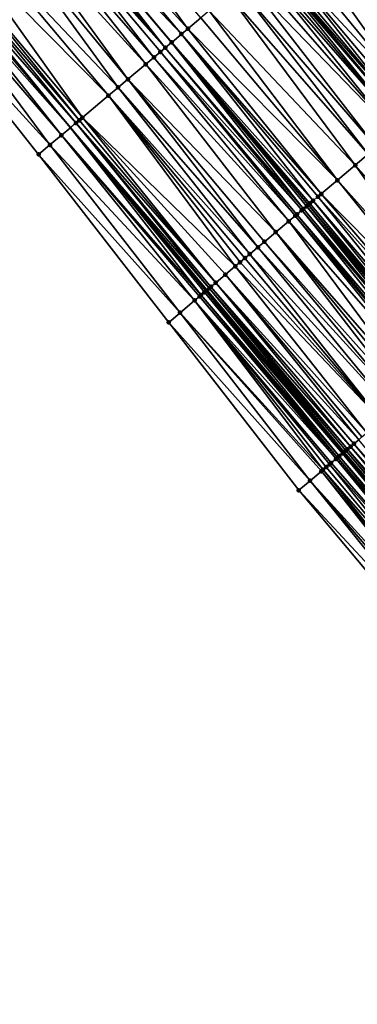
# Model space of a CAD drawing. Header units: feet. Extents: x 2004186 to 2014793, y 836912 to 864902.
# Tile 392 of 656: x 2009283 to 2009314, y 849630 to 849723. Entities that reach past the tile are written whole.
import ezdxf

# ---------------------------------------------------------------- set-up
doc = ezdxf.new("R2010")
doc.units = ezdxf.units.FT
doc.header["$LTSCALE"] = 100
doc.header["$MEASUREMENT"] = 0
for name, color, linetype, lineweight in [('EP_Travel Lane', 5, 'Continuous', 40), ('GPL_Skip Line', 2, 'Continuous', 40), ('Road Shots', 4, 'Continuous', 200), ('Road X-Section', 30, 'Continuous', 13)]:
    doc.layers.add(name, color=color, linetype=linetype, lineweight=lineweight)
doc.layers.add('I-77 SB_MM21-27-Surface-Border', color=7, linetype='Continuous')
doc.layers.add('I-77 SB_MM21-27-Surface-TIN', color=7, linetype='Continuous')

msp = doc.modelspace()

# ---------------------------------------------------------------- linework, layer by layer
at = {"layer": 'EP_Travel Lane'}
msp.add_polyline3d([(2009428.160131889, 849544.0673714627, 425.7674665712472), (2009415.44010476, 849559.5011520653, 425.9143841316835), (2009402.720016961, 849574.9350062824, 425.9726333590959), (2009389.999927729, 849590.3688622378, 426.0287515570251), (2009377.341588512, 849605.6727153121, 426.0859167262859), (2009364.506349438, 849621.0108367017, 426.1233667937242), (2009351.671102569, 849636.3489674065, 426.1350005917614), (2009338.835844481, 849651.6871115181, 426.1085607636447), (2009325.994235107, 849667.0059001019, 426.0937244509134), (2009313.11379707, 849682.3060245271, 426.0657160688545), (2009300.233359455, 849697.6061484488, 426.0368966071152), (2009287.352917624, 849712.9062773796, 426.0179755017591), (2009274.472469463, 849728.2064138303, 426.0147429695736), (2009261.59202784, 849743.5065425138, 425.9953748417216), (2009248.711582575, 849758.8066755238, 425.9851145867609), (2009235.831130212, 849774.1068169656, 425.9918020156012)], dxfattribs=at)
at = {"layer": 'GPL_Skip Line'}
for points in [[(2009438.129472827, 849552.3511062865, 426.1477713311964), (2009425.334444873, 849567.722633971, 426.2439972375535), (2009412.539379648, 849583.0942064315, 426.2860564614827), (2009399.744316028, 849598.4657769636, 426.3304347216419), (2009386.976921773, 849613.7717404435, 426.3519453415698), (2009374.115921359, 849629.0882366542, 426.3416086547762), (2009361.254929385, 849644.4047228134, 426.3595883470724), (2009348.393928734, 849659.7212193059, 426.3483312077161), (2009335.530203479, 849675.0286495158, 426.3273471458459), (2009322.648573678, 849690.327785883, 426.3167931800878), (2009309.766964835, 849705.6268973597, 426.2555082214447), (2009296.885324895, 849720.9260457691, 426.2694924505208), (2009284.003696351, 849736.2251806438, 426.2559963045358), (2009271.12207426, 849751.5243078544, 426.226711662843), (2009258.240436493, 849766.8234536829, 426.2355876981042), (2009245.35881301, 849782.1225825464, 426.2096794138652)], [(2009459.985824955, 849544.5104903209, 426.249524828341), (2009447.348453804, 849560.0116358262, 426.2957450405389), (2009434.566216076, 849575.3938657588, 426.3390876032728), (2009421.78395499, 849590.7761238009, 426.3484137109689), (2009409.00170277, 849606.1583711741, 426.370651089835), (2009396.197962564, 849621.5226607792, 426.3916740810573), (2009383.32899335, 849636.8324452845, 426.4032966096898), (2009370.460031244, 849652.1422213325, 426.4386457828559), (2009357.591051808, 849667.452017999, 426.4161522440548), (2009344.720171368, 849682.7602036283, 426.4328873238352), (2009331.844726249, 849698.064536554, 426.4145080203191), (2009318.969288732, 849713.3688604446, 426.3776807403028), (2009306.093820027, 849728.6732214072, 426.4165438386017), (2009293.218369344, 849743.9775609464, 426.4116676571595), (2009280.342932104, 849759.2818845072, 426.3741667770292), (2009267.467481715, 849774.5862236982, 426.3685787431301)]]:
    msp.add_polyline3d(points, dxfattribs=at)
at = {"layer": 'I-77 SB_MM21-27-Surface-Border', "color": 3, "linetype": 'ByBlock', "lineweight": -2}
msp.add_polyline3d([(2009426.428132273, 849542.6283062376, 425.6372254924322), (2009412.569145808, 849557.1157668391, 425.6939892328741), (2009399.171618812, 849571.9867051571, 425.738893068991), (2009386.081755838, 849587.1132659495, 425.8112627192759), (2009373.080010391, 849602.0907209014, 425.8115667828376), (2009360.057943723, 849617.2718151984, 425.8245793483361), (2009347.188974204, 849632.5816000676, 425.8355123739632), (2009334.319996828, 849647.891394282, 425.819567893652), (2009321.763913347, 849663.4467311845, 425.8257472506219), (2009308.888462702, 849678.7510706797, 425.8206833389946), (2009296.62518758, 849694.5704258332, 425.8110965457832), (2009284.361903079, 849710.3897921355, 425.8238810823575), (2009271.945572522, 849726.0804071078, 425.8435229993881), (2009260.600517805, 849742.6723367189, 425.9305159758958), (2009247.26595695, 849757.5903889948, 425.8772676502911), (2009234.390502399, 849772.8947331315, 425.88163072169)], dxfattribs=at)
at = {"layer": 'I-77 SB_MM21-27-Surface-TIN', "color": 128, "linetype": 'ByBlock', "lineweight": -2}
for points in [[(2009286.637550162, 849738.4410621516, 426.2988156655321), (2009284.954081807, 849737.0247520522, 426.2771861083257), (2009298.441701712, 849722.2354356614, 426.2925145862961)], [(2009286.637550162, 849738.4410621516, 426.2988156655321), (2009298.441701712, 849722.2354356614, 426.2925145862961), (2009299.666040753, 849723.2654812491, 426.3120906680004)], [(2009283.423658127, 849735.7371949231, 426.2524321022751), (2009296.299105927, 849720.4328588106, 426.2642342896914), (2009284.003696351, 849736.2251806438, 426.2559963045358)], [(2009284.035830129, 849736.2522147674, 426.2561937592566), (2009284.003696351, 849736.2251806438, 426.2559963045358), (2009296.885324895, 849720.9260457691, 426.2694924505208)], [(2009296.299105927, 849720.4328588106, 426.2642342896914), (2009296.885324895, 849720.9260457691, 426.2694924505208), (2009284.003696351, 849736.2251806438, 426.2559963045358)], [(2009284.954081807, 849737.0247520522, 426.2771861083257), (2009284.035830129, 849736.2522147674, 426.2561937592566), (2009297.829530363, 849721.7204150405, 426.2871633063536)], [(2009284.035830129, 849736.2522147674, 426.2561937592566), (2009296.885324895, 849720.9260457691, 426.2694924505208), (2009296.911277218, 849720.9478795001, 426.2697252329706)], [(2009284.035830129, 849736.2522147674, 426.2561937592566), (2009296.911277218, 849720.9478795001, 426.2697252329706), (2009297.829530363, 849721.7204150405, 426.2871633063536)], [(2009284.954081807, 849737.0247520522, 426.2771861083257), (2009297.829530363, 849721.7204150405, 426.2871633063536), (2009298.441701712, 849722.2354356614, 426.2925145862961)], [(2009282.964529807, 849735.3509292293, 426.2479564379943), (2009282.046278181, 849734.5783918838, 426.2268395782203), (2009295.227813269, 849719.5315641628, 426.2373897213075)], [(2009283.423658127, 849735.7371949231, 426.2524321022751), (2009282.964529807, 849735.3509292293, 426.2479564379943), (2009296.299105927, 849720.4328588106, 426.2642342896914)], [(2009282.964529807, 849735.3509292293, 426.2479564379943), (2009295.839979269, 849720.0465911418, 426.2557226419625), (2009296.299105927, 849720.4328588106, 426.2642342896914)], [(2009282.964529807, 849735.3509292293, 426.2479564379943), (2009295.227813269, 849719.5315641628, 426.2373897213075), (2009295.839979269, 849720.0465911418, 426.2557226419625)], [(2009314.052117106, 849735.3684068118, 426.3173310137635), (2009312.521674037, 849734.0808727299, 426.3396215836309), (2009326.315389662, 849719.5490547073, 426.3332273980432)], [(2009314.511252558, 849735.7546640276, 426.3045001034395), (2009314.052117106, 849735.3684068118, 426.3173310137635), (2009327.386698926, 849720.450329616, 426.3197593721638)], [(2009314.052117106, 849735.3684068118, 426.3173310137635), (2009326.315389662, 849719.5490547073, 426.3332273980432), (2009327.386698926, 849720.450329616, 426.3197593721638)], [(2009282.046278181, 849734.5783918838, 426.2268395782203), (2009280.974986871, 849733.6770956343, 426.1967329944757), (2009294.462604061, 849718.88778247, 426.2186200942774)], [(2009282.046278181, 849734.5783918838, 426.2268395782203), (2009294.462604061, 849718.88778247, 426.2186200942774), (2009295.227813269, 849719.5315641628, 426.2373897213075)], [(2009280.974986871, 849733.6770956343, 426.1967329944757), (2009280.056738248, 849732.9045547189, 426.1683274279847), (2009292.779146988, 849717.4714589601, 426.1695979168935)], [(2009280.974986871, 849733.6770956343, 426.1967329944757), (2009292.779146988, 849717.4714589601, 426.1695979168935), (2009294.462604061, 849718.88778247, 426.2186200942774)], [(2009312.062542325, 849733.6946110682, 426.3433747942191), (2009311.450366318, 849733.1795959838, 426.3493272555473), (2009324.93799727, 849718.3902664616, 426.3378434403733)], [(2009312.521674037, 849734.0808727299, 426.3396215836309), (2009312.062542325, 849733.6946110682, 426.3433747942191), (2009324.93799727, 849718.3902664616, 426.3378434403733)], [(2009312.521674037, 849734.0808727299, 426.3396215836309), (2009324.93799727, 849718.3902664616, 426.3378434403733), (2009326.315389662, 849719.5490547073, 426.3332273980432)], [(2009280.056738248, 849732.9045547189, 426.1683274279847), (2009278.067192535, 849731.2307244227, 426.1238397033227), (2009291.860894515, 849716.6989226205, 426.150528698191)], [(2009280.056738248, 849732.9045547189, 426.1683274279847), (2009291.860894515, 849716.6989226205, 426.150528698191), (2009292.779146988, 849717.4714589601, 426.1695979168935)], [(2009310.685146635, 849732.5358267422, 426.3559795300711), (2009309.460793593, 849731.505797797, 426.370382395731), (2009322.489296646, 849716.3302020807, 426.3534234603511)], [(2009311.450366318, 849733.1795959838, 426.3493272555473), (2009310.685146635, 849732.5358267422, 426.3559795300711), (2009324.93799727, 849718.3902664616, 426.3378434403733)], [(2009310.685146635, 849732.5358267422, 426.3559795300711), (2009322.489296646, 849716.3302020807, 426.3534234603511), (2009324.93799727, 849718.3902664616, 426.3378434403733)], [(2009278.067192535, 849731.2307244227, 426.1238397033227), (2009276.842859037, 849730.2006722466, 426.0908209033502), (2009290.942642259, 849715.9263860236, 426.1309341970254)], [(2009278.067192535, 849731.2307244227, 426.1238397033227), (2009290.942642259, 849715.9263860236, 426.1309341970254), (2009291.860894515, 849716.6989226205, 426.150528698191)], [(2009308.848617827, 849730.9907824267, 426.3757513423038), (2009307.77730736, 849730.0895089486, 426.3921290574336), (2009320.499726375, 849714.6564009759, 426.3685416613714)], [(2009309.460793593, 849731.505797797, 426.370382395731), (2009308.848617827, 849730.9907824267, 426.3757513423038), (2009322.489296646, 849716.3302020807, 426.3534234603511)], [(2009308.848617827, 849730.9907824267, 426.3757513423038), (2009320.499726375, 849714.6564009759, 426.3685416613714), (2009322.489296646, 849716.3302020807, 426.3534234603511)], [(2009276.842859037, 849730.2006722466, 426.0908209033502), (2009275.61852328, 849729.1706227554, 426.0632839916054), (2009288.493971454, 849713.8662861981, 426.0741212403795)], [(2009276.842859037, 849730.2006722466, 426.0908209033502), (2009288.493971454, 849713.8662861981, 426.0741212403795), (2009290.942642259, 849715.9263860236, 426.1309341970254)], [(2009307.77730736, 849730.0895089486, 426.3921290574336), (2009306.85903885, 849729.31699167, 426.4119773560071), (2009320.499726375, 849714.6564009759, 426.3685416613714)], [(2009275.159399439, 849728.7843517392, 426.0479408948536), (2009274.700277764, 849728.3980781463, 426.027337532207), (2009287.881808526, 849713.3512555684, 426.0483344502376)], [(2009275.61852328, 849729.1706227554, 426.0632839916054), (2009275.159399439, 849728.7843517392, 426.0479408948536), (2009288.187889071, 849713.6087719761, 426.0634588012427)], [(2009275.159399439, 849728.7843517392, 426.0479408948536), (2009287.881808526, 849713.3512555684, 426.0483344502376), (2009288.187889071, 849713.6087719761, 426.0634588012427)], [(2009275.61852328, 849729.1706227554, 426.0632839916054), (2009288.187889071, 849713.6087719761, 426.0634588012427), (2009288.493971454, 849713.8662861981, 426.0741212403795)], [(2009306.399905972, 849728.9307313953, 426.4185620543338), (2009306.093820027, 849728.6732214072, 426.4165438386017), (2009319.275374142, 849713.6263710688, 426.380993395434)], [(2009306.85903885, 849729.31699167, 426.4119773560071), (2009306.399905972, 849728.9307313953, 426.4185620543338), (2009319.275374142, 849713.6263710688, 426.380993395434)], [(2009306.85903885, 849729.31699167, 426.4119773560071), (2009319.734505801, 849714.0126327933, 426.3773643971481), (2009320.499726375, 849714.6564009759, 426.3685416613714)], [(2009306.85903885, 849729.31699167, 426.4119773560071), (2009319.275374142, 849713.6263710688, 426.380993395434), (2009319.734505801, 849714.0126327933, 426.3773643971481)], [(2009274.088118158, 849727.8830435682, 425.9934938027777), (2009273.475960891, 849727.3680062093, 425.9539724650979), (2009286.504450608, 849712.1924263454, 425.9692725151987)], [(2009274.088118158, 849727.8830435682, 425.9934938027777), (2009287.352917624, 849712.9062773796, 426.0179755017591), (2009274.472469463, 849728.2064138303, 426.0147429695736)], [(2009274.088118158, 849727.8830435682, 425.9934938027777), (2009286.504450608, 849712.1924263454, 425.9692725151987), (2009287.352917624, 849712.9062773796, 426.0179755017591)], [(2009274.700277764, 849728.3980781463, 426.027337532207), (2009274.472469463, 849728.2064138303, 426.0147429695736), (2009287.352917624, 849712.9062773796, 426.0179755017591)], [(2009274.700277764, 849728.3980781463, 426.027337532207), (2009287.352917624, 849712.9062773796, 426.0179755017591), (2009287.881808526, 849713.3512555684, 426.0483344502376)], [(2009305.328601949, 849728.0294502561, 426.4192979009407), (2009304.716431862, 849727.5144281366, 426.4108869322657), (2009317.897988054, 849712.46757533, 426.3703115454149)], [(2009305.634688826, 849728.286959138, 426.4190569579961), (2009305.328601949, 849728.0294502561, 426.4192979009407), (2009318.510158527, 849712.9825969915, 426.3777810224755)], [(2009305.328601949, 849728.0294502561, 426.4192979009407), (2009317.897988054, 849712.46757533, 426.3703115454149), (2009318.510158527, 849712.9825969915, 426.3777810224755)], [(2009305.940777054, 849728.5444664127, 426.4155347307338), (2009305.634688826, 849728.286959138, 426.4190569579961), (2009318.510158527, 849712.9825969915, 426.3777810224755)], [(2009305.940777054, 849728.5444664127, 426.4155347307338), (2009318.969288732, 849713.3688604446, 426.3776807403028), (2009306.093820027, 849728.6732214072, 426.4165438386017)], [(2009305.940777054, 849728.5444664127, 426.4155347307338), (2009318.510158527, 849712.9825969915, 426.3777810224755), (2009318.969288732, 849713.3688604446, 426.3776807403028)], [(2009319.275374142, 849713.6263710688, 426.380993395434), (2009306.093820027, 849728.6732214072, 426.4165438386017), (2009318.969288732, 849713.3688604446, 426.3776807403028)], [(2009273.475960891, 849727.3680062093, 425.9539724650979), (2009271.945572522, 849726.0804071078, 425.8435229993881), (2009285.433178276, 849711.2911075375, 425.8930994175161)], [(2009273.475960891, 849727.3680062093, 425.9539724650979), (2009285.433178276, 849711.2911075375, 425.8930994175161), (2009286.504450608, 849712.1924263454, 425.9692725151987)], [(2009304.716431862, 849727.5144281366, 426.4108869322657), (2009303.951222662, 849726.8706464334, 426.3920963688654), (2009317.897988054, 849712.46757533, 426.3703115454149)], [(2009271.945572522, 849726.0804071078, 425.8435229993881), (2009284.361903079, 849710.3897921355, 425.8238810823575), (2009285.433178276, 849711.2911075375, 425.8930994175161)], [(2009303.186011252, 849726.2268673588, 426.3786721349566), (2009302.267758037, 849725.4543319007, 426.3614027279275), (2009315.449309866, 849710.4074842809, 426.3314424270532)], [(2009303.951222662, 849726.8706464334, 426.3920963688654), (2009303.186011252, 849726.2268673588, 426.3786721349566), (2009316.214523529, 849711.0512606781, 426.3393920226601)], [(2009303.186011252, 849726.2268673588, 426.3786721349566), (2009315.449309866, 849710.4074842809, 426.3314424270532), (2009316.214523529, 849711.0512606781, 426.3393920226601)], [(2009303.951222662, 849726.8706464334, 426.3920963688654), (2009316.214523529, 849711.0512606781, 426.3393920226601), (2009317.897988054, 849712.46757533, 426.3703115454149)], [(2009302.267758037, 849725.4543319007, 426.3614027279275), (2009300.431251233, 849723.9092614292, 426.3277717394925), (2009314.224967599, 849709.3774425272, 426.319707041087)], [(2009302.267758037, 849725.4543319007, 426.3614027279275), (2009314.224967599, 849709.3774425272, 426.319707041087), (2009315.449309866, 849710.4074842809, 426.3314424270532)], [(2009299.666040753, 849723.2654812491, 426.3120906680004), (2009298.441701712, 849722.2354356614, 426.2925145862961), (2009312.541499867, 849707.9611316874, 426.2965709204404)], [(2009300.431251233, 849723.9092614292, 426.3277717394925), (2009299.666040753, 849723.2654812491, 426.3120906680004), (2009312.541499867, 849707.9611316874, 426.2965709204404)], [(2009300.431251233, 849723.9092614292, 426.3277717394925), (2009312.541499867, 849707.9611316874, 426.2965709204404), (2009314.224967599, 849709.3774425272, 426.319707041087)], [(2009297.829530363, 849721.7204150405, 426.2871633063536), (2009296.911277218, 849720.9478795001, 426.2697252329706), (2009310.24586022, 849706.0298008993, 426.2694629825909)], [(2009298.441701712, 849722.2354356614, 426.2925145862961), (2009297.829530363, 849721.7204150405, 426.2871633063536), (2009311.011074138, 849706.6735769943, 426.2767956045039)], [(2009297.829530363, 849721.7204150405, 426.2871633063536), (2009310.704987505, 849706.4160678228, 426.2764480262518), (2009311.011074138, 849706.6735769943, 426.2767956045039)], [(2009297.829530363, 849721.7204150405, 426.2871633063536), (2009310.24586022, 849706.0298008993, 426.2694629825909), (2009310.704987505, 849706.4160678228, 426.2764480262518)], [(2009298.441701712, 849722.2354356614, 426.2925145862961), (2009311.011074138, 849706.6735769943, 426.2767956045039), (2009312.541499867, 849707.9611316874, 426.2965709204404)], [(2009296.299105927, 849720.4328588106, 426.2642342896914), (2009295.839979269, 849720.0465911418, 426.2557226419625), (2009309.174561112, 849705.1285139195, 426.2582848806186)], [(2009296.299105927, 849720.4328588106, 426.2642342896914), (2009309.327604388, 849705.257268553, 426.2585565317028), (2009296.885324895, 849720.9260457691, 426.2694924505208)], [(2009296.299105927, 849720.4328588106, 426.2642342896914), (2009309.174561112, 849705.1285139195, 426.2582848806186), (2009309.327604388, 849705.257268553, 426.2585565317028)], [(2009296.911277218, 849720.9478795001, 426.2697252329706), (2009296.885324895, 849720.9260457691, 426.2694924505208), (2009309.766964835, 849705.6268973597, 426.2555082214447)], [(2009309.633692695, 849705.5147757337, 426.2548389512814), (2009309.766964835, 849705.6268973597, 426.2555082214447), (2009296.885324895, 849720.9260457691, 426.2694924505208)], [(2009309.633692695, 849705.5147757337, 426.2548389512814), (2009296.885324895, 849720.9260457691, 426.2694924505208), (2009309.327604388, 849705.257268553, 426.2585565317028)], [(2009296.911277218, 849720.9478795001, 426.2697252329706), (2009309.766964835, 849705.6268973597, 426.2555082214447), (2009309.786735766, 849705.6435306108, 426.2556075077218)], [(2009296.911277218, 849720.9478795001, 426.2697252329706), (2009309.939777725, 849705.7722868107, 426.2590759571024), (2009310.24586022, 849706.0298008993, 426.2694629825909)], [(2009296.911277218, 849720.9478795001, 426.2697252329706), (2009309.786735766, 849705.6435306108, 426.2556075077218), (2009309.939777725, 849705.7722868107, 426.2590759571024)], [(2009295.227813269, 849719.5315641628, 426.2373897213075), (2009294.462604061, 849718.88778247, 426.2186200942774), (2009307.950226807, 849704.0984627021, 426.2272278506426)], [(2009295.839979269, 849720.0465911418, 426.2557226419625), (2009295.227813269, 849719.5315641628, 426.2373897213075), (2009308.562391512, 849704.6134912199, 426.2486960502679)], [(2009295.227813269, 849719.5315641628, 426.2373897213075), (2009307.950226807, 849704.0984627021, 426.2272278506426), (2009308.562391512, 849704.6134912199, 426.2486960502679)], [(2009295.839979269, 849720.0465911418, 426.2557226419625), (2009308.715433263, 849704.7422476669, 426.252669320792), (2009309.174561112, 849705.1285139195, 426.2582848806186)], [(2009295.839979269, 849720.0465911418, 426.2557226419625), (2009308.562391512, 849704.6134912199, 426.2486960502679), (2009308.715433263, 849704.7422476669, 426.252669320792)], [(2009294.462604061, 849718.88778247, 426.2186200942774), (2009292.779146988, 849717.4714589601, 426.1695979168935), (2009306.725891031, 849703.0684132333, 426.1997401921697)], [(2009294.462604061, 849718.88778247, 426.2186200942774), (2009306.725891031, 849703.0684132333, 426.1997401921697), (2009307.950226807, 849704.0984627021, 426.2272278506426)], [(2009291.860894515, 849716.6989226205, 426.150528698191), (2009290.942642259, 849715.9263860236, 426.1309341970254), (2009304.277218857, 849701.0083150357, 426.1462760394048)], [(2009292.779146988, 849717.4714589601, 426.1695979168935), (2009291.860894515, 849716.6989226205, 426.150528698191), (2009305.04243082, 849701.6520934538, 426.1583518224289)], [(2009291.860894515, 849716.6989226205, 426.150528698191), (2009304.277218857, 849701.0083150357, 426.1462760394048), (2009305.04243082, 849701.6520934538, 426.1583518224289)], [(2009292.779146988, 849717.4714589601, 426.1695979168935), (2009305.654599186, 849702.1671176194, 426.1709337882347), (2009306.725891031, 849703.0684132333, 426.1997401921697)], [(2009292.779146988, 849717.4714589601, 426.1695979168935), (2009305.04243082, 849701.6520934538, 426.1583518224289), (2009305.654599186, 849702.1671176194, 426.1709337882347)], [(2009290.942642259, 849715.9263860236, 426.1309341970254), (2009288.493971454, 849713.8662861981, 426.0741212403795), (2009302.899842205, 849699.8495080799, 426.1126918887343)], [(2009290.942642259, 849715.9263860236, 426.1309341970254), (2009303.818092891, 849700.6220465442, 426.1360896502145), (2009304.277218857, 849701.0083150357, 426.1462760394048)], [(2009290.942642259, 849715.9263860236, 426.1309341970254), (2009303.358968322, 849700.2357763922, 426.1225123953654), (2009303.818092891, 849700.6220465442, 426.1360896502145)], [(2009290.942642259, 849715.9263860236, 426.1309341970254), (2009302.899842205, 849699.8495080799, 426.1126918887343), (2009303.358968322, 849700.2357763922, 426.1225123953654)], [(2009287.881808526, 849713.3512555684, 426.0483344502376), (2009287.352917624, 849712.9062773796, 426.0179755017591), (2009300.451172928, 849697.7894064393, 426.0521982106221)], [(2009288.187889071, 849713.6087719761, 426.0634588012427), (2009287.881808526, 849713.3512555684, 426.0483344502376), (2009301.063337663, 849698.3044349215, 426.0735936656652)], [(2009287.881808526, 849713.3512555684, 426.0483344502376), (2009300.604212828, 849697.918165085, 426.0606607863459), (2009301.063337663, 849698.3044349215, 426.0735936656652)], [(2009287.881808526, 849713.3512555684, 426.0483344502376), (2009300.451172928, 849697.7894064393, 426.0521982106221), (2009300.604212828, 849697.918165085, 426.0606607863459)], [(2009288.493971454, 849713.8662861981, 426.0741212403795), (2009288.187889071, 849713.6087719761, 426.0634588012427), (2009301.063337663, 849698.3044349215, 426.0735936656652)], [(2009288.493971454, 849713.8662861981, 426.0741212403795), (2009301.981591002, 849699.0769702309, 426.0905501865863), (2009302.899842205, 849699.8495080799, 426.1126918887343)], [(2009288.493971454, 849713.8662861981, 426.0741212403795), (2009301.063337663, 849698.3044349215, 426.0735936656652), (2009301.981591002, 849699.0769702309, 426.0905501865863)], [(2009286.504450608, 849712.1924263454, 425.9692725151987), (2009285.433178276, 849711.2911075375, 425.8930994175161), (2009299.073815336, 849696.6305768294, 425.9723601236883)], [(2009286.504450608, 849712.1924263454, 425.9692725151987), (2009299.685972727, 849697.1456140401, 426.0115770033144), (2009287.352917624, 849712.9062773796, 426.0179755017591)], [(2009286.504450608, 849712.1924263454, 425.9692725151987), (2009299.532932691, 849697.0168555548, 426.0034416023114), (2009299.685972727, 849697.1456140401, 426.0115770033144)], [(2009286.504450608, 849712.1924263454, 425.9692725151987), (2009299.073815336, 849696.6305768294, 425.9723601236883), (2009299.532932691, 849697.0168555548, 426.0034416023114)], [(2009300.145095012, 849697.5318869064, 426.0306959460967), (2009300.233359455, 849697.6061484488, 426.0368966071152), (2009287.352917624, 849712.9062773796, 426.0179755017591)], [(2009300.451172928, 849697.7894064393, 426.0521982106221), (2009287.352917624, 849712.9062773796, 426.0179755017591), (2009300.233359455, 849697.6061484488, 426.0368966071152)], [(2009300.145095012, 849697.5318869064, 426.0306959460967), (2009287.352917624, 849712.9062773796, 426.0179755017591), (2009299.99205491, 849697.4031285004, 426.022722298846)], [(2009299.99205491, 849697.4031285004, 426.022722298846), (2009287.352917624, 849712.9062773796, 426.0179755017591), (2009299.685972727, 849697.1456140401, 426.0115770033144)], [(2009285.433178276, 849711.2911075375, 425.8930994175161), (2009284.361903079, 849710.3897921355, 425.8238810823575), (2009297.696463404, 849695.4717404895, 425.8787818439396)], [(2009285.433178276, 849711.2911075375, 425.8930994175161), (2009297.696463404, 849695.4717404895, 425.8787818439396), (2009299.073815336, 849696.6305768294, 425.9723601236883)], [(2009284.361903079, 849710.3897921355, 425.8238810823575), (2009296.62518758, 849694.5704258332, 425.8110965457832), (2009297.696463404, 849695.4717404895, 425.8787818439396)], [(2009315.449309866, 849710.4074842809, 426.3314424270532), (2009314.224967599, 849709.3774425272, 426.319707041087), (2009327.55953272, 849694.4593851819, 426.3627159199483)], [(2009314.224967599, 849709.3774425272, 426.319707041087), (2009312.541499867, 849707.9611316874, 426.2965709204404), (2009325.876062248, 849693.0430775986, 426.3462159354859)], [(2009314.224967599, 849709.3774425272, 426.319707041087), (2009325.876062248, 849693.0430775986, 426.3462159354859), (2009327.55953272, 849694.4593851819, 426.3627159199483)], [(2009312.541499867, 849707.9611316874, 426.2965709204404), (2009311.011074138, 849706.6735769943, 426.2767956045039), (2009325.110849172, 849692.3993005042, 426.3368378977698)], [(2009312.541499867, 849707.9611316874, 426.2965709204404), (2009325.110849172, 849692.3993005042, 426.3368378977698), (2009325.876062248, 849693.0430775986, 426.3462159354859)], [(2009311.011074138, 849706.6735769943, 426.2767956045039), (2009310.704987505, 849706.4160678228, 426.2764480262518), (2009324.039548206, 849691.4980157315, 426.3301584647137)], [(2009311.011074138, 849706.6735769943, 426.2767956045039), (2009324.039548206, 849691.4980157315, 426.3301584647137), (2009325.110849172, 849692.3993005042, 426.3368378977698)], [(2009309.633692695, 849705.5147757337, 426.2548389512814), (2009322.509121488, 849690.2104622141, 426.3127723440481), (2009309.766964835, 849705.6268973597, 426.2555082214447)], [(2009309.786735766, 849705.6435306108, 426.2556075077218), (2009309.766964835, 849705.6268973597, 426.2555082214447), (2009322.648573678, 849690.327785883, 426.3167931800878)], [(2009322.509121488, 849690.2104622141, 426.3127723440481), (2009322.648573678, 849690.327785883, 426.3167931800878), (2009309.766964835, 849705.6268973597, 426.2555082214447)], [(2009309.939777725, 849705.7722868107, 426.2590759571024), (2009309.786735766, 849705.6435306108, 426.2556075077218), (2009322.815204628, 849690.467975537, 426.3215976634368)], [(2009309.786735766, 849705.6435306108, 426.2556075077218), (2009322.648573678, 849690.327785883, 426.3167931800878), (2009322.815204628, 849690.467975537, 426.3215976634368)], [(2009310.24586022, 849706.0298008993, 426.2694629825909), (2009309.939777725, 849705.7722868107, 426.2590759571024), (2009322.815204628, 849690.467975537, 426.3215976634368)], [(2009310.704987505, 849706.4160678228, 426.2764480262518), (2009310.24586022, 849706.0298008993, 426.2694629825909), (2009323.274333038, 849690.8542411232, 426.3258556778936)], [(2009310.24586022, 849706.0298008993, 426.2694629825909), (2009322.815204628, 849690.467975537, 426.3215976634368), (2009323.274333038, 849690.8542411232, 426.3258556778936)], [(2009310.704987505, 849706.4160678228, 426.2764480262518), (2009323.274333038, 849690.8542411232, 426.3258556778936), (2009324.039548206, 849691.4980157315, 426.3301584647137)], [(2009308.715433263, 849704.7422476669, 426.252669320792), (2009308.562391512, 849704.6134912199, 426.2486960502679), (2009321.437827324, 849689.3091693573, 426.2895874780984)], [(2009309.174561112, 849705.1285139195, 426.2582848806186), (2009308.715433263, 849704.7422476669, 426.252669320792), (2009321.743909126, 849689.5666842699, 426.3016589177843)], [(2009308.715433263, 849704.7422476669, 426.252669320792), (2009321.437827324, 849689.3091693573, 426.2895874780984), (2009321.743909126, 849689.5666842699, 426.3016589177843)], [(2009309.327604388, 849705.257268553, 426.2585565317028), (2009309.174561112, 849705.1285139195, 426.2582848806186), (2009322.203034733, 849689.952953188, 426.3127197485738)], [(2009309.174561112, 849705.1285139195, 426.2582848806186), (2009321.743909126, 849689.5666842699, 426.3016589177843), (2009322.203034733, 849689.952953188, 426.3127197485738)], [(2009309.633692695, 849705.5147757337, 426.2548389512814), (2009309.327604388, 849705.257268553, 426.2585565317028), (2009322.203034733, 849689.952953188, 426.3127197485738)], [(2009309.633692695, 849705.5147757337, 426.2548389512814), (2009322.203034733, 849689.952953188, 426.3127197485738), (2009322.509121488, 849690.2104622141, 426.3127723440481)], [(2009307.950226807, 849704.0984627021, 426.2272278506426), (2009306.725891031, 849703.0684132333, 426.1997401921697), (2009319.907409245, 849688.0216055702, 426.2512331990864)], [(2009308.562391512, 849704.6134912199, 426.2486960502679), (2009307.950226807, 849704.0984627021, 426.2272278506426), (2009321.131744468, 849689.0516556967, 426.2800729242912)], [(2009307.950226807, 849704.0984627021, 426.2272278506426), (2009319.907409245, 849688.0216055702, 426.2512331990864), (2009321.131744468, 849689.0516556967, 426.2800729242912)], [(2009308.562391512, 849704.6134912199, 426.2486960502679), (2009321.131744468, 849689.0516556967, 426.2800729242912), (2009321.437827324, 849689.3091693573, 426.2895874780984)], [(2009306.725891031, 849703.0684132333, 426.1997401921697), (2009305.654599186, 849702.1671176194, 426.1709337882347), (2009318.989161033, 849687.2490641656, 426.2218261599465)], [(2009306.725891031, 849703.0684132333, 426.1997401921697), (2009319.448285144, 849687.6353348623, 426.2365184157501), (2009319.907409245, 849688.0216055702, 426.2512331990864)], [(2009306.725891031, 849703.0684132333, 426.1997401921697), (2009318.989161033, 849687.2490641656, 426.2218261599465), (2009319.448285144, 849687.6353348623, 426.2365184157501)], [(2009305.654599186, 849702.1671176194, 426.1709337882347), (2009305.04243082, 849701.6520934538, 426.1583518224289), (2009318.530035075, 849686.8627956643, 426.2116161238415)], [(2009305.654599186, 849702.1671176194, 426.1709337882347), (2009318.530035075, 849686.8627956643, 426.2116161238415), (2009318.989161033, 849687.2490641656, 426.2218261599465)], [(2009304.277218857, 849701.0083150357, 426.1462760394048), (2009303.818092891, 849700.6220465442, 426.1360896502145), (2009316.693530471, 849685.317722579, 426.1726539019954)], [(2009305.04243082, 849701.6520934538, 426.1583518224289), (2009304.277218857, 849701.0083150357, 426.1462760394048), (2009317.764825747, 849686.2190141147, 426.1931412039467)], [(2009304.277218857, 849701.0083150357, 426.1462760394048), (2009316.693530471, 849685.317722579, 426.1726539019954), (2009317.764825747, 849686.2190141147, 426.1931412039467)], [(2009305.04243082, 849701.6520934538, 426.1583518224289), (2009317.764825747, 849686.2190141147, 426.1931412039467), (2009318.530035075, 849686.8627956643, 426.2116161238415)], [(2009303.358968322, 849700.2357763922, 426.1225123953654), (2009302.899842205, 849699.8495080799, 426.1126918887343), (2009316.693530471, 849685.317722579, 426.1726539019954)], [(2009303.818092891, 849700.6220465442, 426.1360896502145), (2009303.358968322, 849700.2357763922, 426.1225123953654), (2009316.693530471, 849685.317722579, 426.1726539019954)], [(2009301.981591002, 849699.0769702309, 426.0905501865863), (2009301.063337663, 849698.3044349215, 426.0735936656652), (2009314.550944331, 849683.5151342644, 426.1209739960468)], [(2009302.899842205, 849699.8495080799, 426.1126918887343), (2009301.981591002, 849699.0769702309, 426.0905501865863), (2009315.316154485, 849684.1589148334, 426.1374467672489)], [(2009301.981591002, 849699.0769702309, 426.0905501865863), (2009314.857029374, 849683.7726453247, 426.1251793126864), (2009315.316154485, 849684.1589148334, 426.1374467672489)], [(2009301.981591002, 849699.0769702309, 426.0905501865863), (2009314.550944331, 849683.5151342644, 426.1209739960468), (2009314.857029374, 849683.7726453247, 426.1251793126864)], [(2009302.899842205, 849699.8495080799, 426.1126918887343), (2009315.316154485, 849684.1589148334, 426.1374467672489), (2009316.693530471, 849685.317722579, 426.1726539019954)], [(2009301.063337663, 849698.3044349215, 426.0735936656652), (2009300.604212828, 849697.918165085, 426.0606607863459), (2009313.785736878, 849682.8713504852, 426.0979473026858)], [(2009301.063337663, 849698.3044349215, 426.0735936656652), (2009314.091817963, 849683.1288662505, 426.1117588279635), (2009314.550944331, 849683.5151342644, 426.1209739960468)], [(2009301.063337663, 849698.3044349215, 426.0735936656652), (2009313.785736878, 849682.8713504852, 426.0979473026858), (2009314.091817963, 849683.1288662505, 426.1117588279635)], [(2009299.99205491, 849697.4031285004, 426.022722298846), (2009299.685972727, 849697.1456140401, 426.0115770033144), (2009312.714449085, 849681.9700500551, 426.0592999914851)], [(2009300.145095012, 849697.5318869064, 426.0306959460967), (2009299.99205491, 849697.4031285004, 426.022722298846), (2009313.02053528, 849682.2275597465, 426.0607107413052)], [(2009299.99205491, 849697.4031285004, 426.022722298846), (2009312.714449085, 849681.9700500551, 426.0592999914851), (2009313.02053528, 849682.2275597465, 426.0607107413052)], [(2009300.145095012, 849697.5318869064, 426.0306959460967), (2009313.02053528, 849682.2275597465, 426.0607107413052), (2009300.233359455, 849697.6061484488, 426.0368966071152)], [(2009300.451172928, 849697.7894064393, 426.0521982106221), (2009300.233359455, 849697.6061484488, 426.0368966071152), (2009313.173575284, 849682.3563182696, 426.068924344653)], [(2009313.02053528, 849682.2275597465, 426.0607107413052), (2009313.11379707, 849682.3060245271, 426.0657160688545), (2009300.233359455, 849697.6061484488, 426.0368966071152)], [(2009313.173575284, 849682.3563182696, 426.068924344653), (2009300.233359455, 849697.6061484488, 426.0368966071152), (2009313.11379707, 849682.3060245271, 426.0657160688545)], [(2009300.604212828, 849697.918165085, 426.0606607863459), (2009300.451172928, 849697.7894064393, 426.0521982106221), (2009313.479653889, 849682.6138369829, 426.0887553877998)], [(2009300.451172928, 849697.7894064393, 426.0521982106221), (2009313.326614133, 849682.485078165, 426.0799398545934), (2009313.479653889, 849682.6138369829, 426.0887553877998)], [(2009300.451172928, 849697.7894064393, 426.0521982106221), (2009313.173575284, 849682.3563182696, 426.068924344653), (2009313.326614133, 849682.485078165, 426.0799398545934)], [(2009300.604212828, 849697.918165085, 426.0606607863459), (2009313.479653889, 849682.6138369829, 426.0887553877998), (2009313.785736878, 849682.8713504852, 426.0979473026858)], [(2009299.073815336, 849696.6305768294, 425.9723601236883), (2009297.696463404, 849695.4717404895, 425.8787818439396), (2009311.184054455, 849680.682458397, 425.9640412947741)], [(2009299.532932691, 849697.0168555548, 426.0034416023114), (2009299.073815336, 849696.6305768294, 425.9723601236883), (2009312.40836753, 849681.7125348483, 426.046628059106)], [(2009299.073815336, 849696.6305768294, 425.9723601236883), (2009311.949254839, 849681.3262505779, 426.0042220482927), (2009312.40836753, 849681.7125348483, 426.046628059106)], [(2009299.073815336, 849696.6305768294, 425.9723601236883), (2009311.796216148, 849681.1974904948, 425.9928235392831), (2009311.949254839, 849681.3262505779, 426.0042220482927)], [(2009299.073815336, 849696.6305768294, 425.9723601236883), (2009311.490136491, 849680.9399730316, 425.97554500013), (2009311.796216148, 849681.1974904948, 425.9928235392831)], [(2009299.073815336, 849696.6305768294, 425.9723601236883), (2009311.184054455, 849680.682458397, 425.9640412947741), (2009311.490136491, 849680.9399730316, 425.97554500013)], [(2009299.685972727, 849697.1456140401, 426.0115770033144), (2009299.532932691, 849697.0168555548, 426.0034416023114), (2009312.561407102, 849681.8412938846, 426.0558895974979)], [(2009299.532932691, 849697.0168555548, 426.0034416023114), (2009312.40836753, 849681.7125348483, 426.046628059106), (2009312.561407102, 849681.8412938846, 426.0558895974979)], [(2009299.685972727, 849697.1456140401, 426.0115770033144), (2009312.561407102, 849681.8412938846, 426.0558895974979), (2009312.714449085, 849681.9700500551, 426.0592999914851)], [(2009297.696463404, 849695.4717404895, 425.8787818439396), (2009296.62518758, 849694.5704258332, 425.8110965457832), (2009309.959739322, 849679.6523843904, 425.8864452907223)], [(2009297.696463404, 849695.4717404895, 425.8787818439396), (2009311.031014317, 849680.5537000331, 425.9561527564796), (2009311.184054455, 849680.682458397, 425.9640412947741)], [(2009297.696463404, 849695.4717404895, 425.8787818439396), (2009309.959739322, 849679.6523843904, 425.8864452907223), (2009311.031014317, 849680.5537000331, 425.9561527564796)], [(2009296.62518758, 849694.5704258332, 425.8110965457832), (2009308.888462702, 849678.7510706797, 425.8206833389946), (2009309.959739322, 849679.6523843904, 425.8864452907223)], [(2009314.550944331, 849683.5151342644, 426.1209739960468), (2009314.091817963, 849683.1288662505, 426.1117588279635), (2009327.273342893, 849668.0820506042, 426.1471158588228)], [(2009313.326614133, 849682.485078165, 426.0799398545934), (2009313.173575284, 849682.3563182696, 426.068924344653), (2009326.20205418, 849667.1807512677, 426.1107061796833)], [(2009313.479653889, 849682.6138369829, 426.0887553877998), (2009313.326614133, 849682.485078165, 426.0799398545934), (2009326.355094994, 849667.309508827, 426.1169514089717)], [(2009313.326614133, 849682.485078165, 426.0799398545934), (2009326.20205418, 849667.1807512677, 426.1107061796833), (2009326.355094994, 849667.309508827, 426.1169514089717)], [(2009313.785736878, 849682.8713504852, 426.0979473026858), (2009313.479653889, 849682.6138369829, 426.0887553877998), (2009326.661177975, 849667.5670223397, 426.1261628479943)], [(2009313.479653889, 849682.6138369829, 426.0887553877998), (2009326.355094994, 849667.309508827, 426.1169514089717), (2009326.661177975, 849667.5670223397, 426.1261628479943)], [(2009314.091817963, 849683.1288662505, 426.1117588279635), (2009313.785736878, 849682.8713504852, 426.0979473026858), (2009326.967259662, 849667.8245373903, 426.1385143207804)], [(2009313.785736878, 849682.8713504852, 426.0979473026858), (2009326.661177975, 849667.5670223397, 426.1261628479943), (2009326.967259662, 849667.8245373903, 426.1385143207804)], [(2009314.091817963, 849683.1288662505, 426.1117588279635), (2009326.967259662, 849667.8245373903, 426.1385143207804), (2009327.273342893, 849668.0820506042, 426.1471158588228)], [(2009312.40836753, 849681.7125348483, 426.046628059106), (2009311.949254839, 849681.3262505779, 426.0042220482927), (2009325.130770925, 849666.279445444, 426.0610510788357)], [(2009312.561407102, 849681.8412938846, 426.0558895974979), (2009312.40836753, 849681.7125348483, 426.046628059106), (2009325.436851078, 849666.5369623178, 426.0771252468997)], [(2009312.40836753, 849681.7125348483, 426.046628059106), (2009325.283810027, 849666.4082050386, 426.071452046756), (2009325.436851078, 849666.5369623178, 426.0771252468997)], [(2009312.40836753, 849681.7125348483, 426.046628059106), (2009325.130770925, 849666.279445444, 426.0610510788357), (2009325.283810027, 849666.4082050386, 426.071452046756)], [(2009312.714449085, 849681.9700500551, 426.0592999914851), (2009312.561407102, 849681.8412938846, 426.0558895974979), (2009325.436851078, 849666.5369623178, 426.0771252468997)], [(2009313.02053528, 849682.2275597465, 426.0607107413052), (2009312.714449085, 849681.9700500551, 426.0592999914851), (2009325.74293703, 849666.7944722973, 426.0791231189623)], [(2009312.714449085, 849681.9700500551, 426.0592999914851), (2009325.436851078, 849666.5369623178, 426.0771252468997), (2009325.74293703, 849666.7944722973, 426.0791231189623)], [(2009313.02053528, 849682.2275597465, 426.0607107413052), (2009325.89597771, 849666.9232300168, 426.0856954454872), (2009313.11379707, 849682.3060245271, 426.0657160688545)], [(2009313.02053528, 849682.2275597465, 426.0607107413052), (2009325.74293703, 849666.7944722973, 426.0791231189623), (2009325.89597771, 849666.9232300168, 426.0856954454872)], [(2009313.173575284, 849682.3563182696, 426.068924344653), (2009313.11379707, 849682.3060245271, 426.0657160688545), (2009325.994235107, 849667.0059001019, 426.0937244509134)], [(2009325.89597771, 849666.9232300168, 426.0856954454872), (2009325.994235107, 849667.0059001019, 426.0937244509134), (2009313.11379707, 849682.3060245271, 426.0657160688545)], [(2009313.173575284, 849682.3563182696, 426.068924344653), (2009325.994235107, 849667.0059001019, 426.0937244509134), (2009326.20205418, 849667.1807512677, 426.1107061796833)], [(2009311.031014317, 849680.5537000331, 425.9561527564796), (2009309.959739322, 849679.6523843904, 425.8864452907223), (2009323.447341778, 849664.8630887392, 425.9442670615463)], [(2009311.184054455, 849680.682458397, 425.9640412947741), (2009311.031014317, 849680.5537000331, 425.9561527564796), (2009323.753420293, 849665.1206075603, 425.9643166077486)], [(2009311.031014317, 849680.5537000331, 425.9561527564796), (2009323.447341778, 849664.8630887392, 425.9442670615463), (2009323.753420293, 849665.1206075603, 425.9643166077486)], [(2009311.490136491, 849680.9399730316, 425.97554500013), (2009311.184054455, 849680.682458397, 425.9640412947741), (2009324.365575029, 849665.6356479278, 426.0099802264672)], [(2009311.184054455, 849680.682458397, 425.9640412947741), (2009323.753420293, 849665.1206075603, 425.9643166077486), (2009324.365575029, 849665.6356479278, 426.0099802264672)], [(2009311.796216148, 849681.1974904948, 425.9928235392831), (2009311.490136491, 849680.9399730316, 425.97554500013), (2009324.365575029, 849665.6356479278, 426.0099802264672)], [(2009311.949254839, 849681.3262505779, 426.0042220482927), (2009311.796216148, 849681.1974904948, 425.9928235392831), (2009325.130770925, 849666.279445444, 426.0610510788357)], [(2009311.796216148, 849681.1974904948, 425.9928235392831), (2009324.365575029, 849665.6356479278, 426.0099802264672), (2009325.130770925, 849666.279445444, 426.0610510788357)], [(2009309.959739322, 849679.6523843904, 425.8864452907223), (2009308.888462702, 849678.7510706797, 425.8206833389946), (2009322.529108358, 849664.090529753, 425.8789662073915)], [(2009309.959739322, 849679.6523843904, 425.8864452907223), (2009322.98822617, 849664.4768079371, 425.90894382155), (2009323.447341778, 849664.8630887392, 425.9442670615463)], [(2009309.959739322, 849679.6523843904, 425.8864452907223), (2009322.529108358, 849664.090529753, 425.8789662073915), (2009322.98822617, 849664.4768079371, 425.90894382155)], [(2009308.888462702, 849678.7510706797, 425.8206833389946), (2009321.763913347, 849663.4467311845, 425.8257472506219), (2009322.529108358, 849664.090529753, 425.8789662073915)]]:
    msp.add_3dface(points, dxfattribs=at)
at = {"layer": 'Road Shots', "lineweight": 100}
for p in [(2009297.829530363, 849721.7204150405, 426.2871633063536), (2009298.441701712, 849722.2354356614, 426.2925145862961), (2009296.299105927, 849720.4328588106, 426.2642342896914), (2009296.911277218, 849720.9478795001, 426.2697252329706), (2009295.227813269, 849719.5315641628, 426.2373897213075), (2009295.839979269, 849720.0465911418, 426.2557226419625), (2009294.462604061, 849718.88778247, 426.2186200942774), (2009291.860894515, 849716.6989226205, 426.150528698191), (2009292.779146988, 849717.4714589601, 426.1695979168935), (2009290.942642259, 849715.9263860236, 426.1309341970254), (2009287.881808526, 849713.3512555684, 426.0483344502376), (2009288.187889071, 849713.6087719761, 426.0634588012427), (2009288.493971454, 849713.8662861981, 426.0741212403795), (2009286.504450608, 849712.1924263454, 425.9692725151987), (2009285.433178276, 849711.2911075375, 425.8930994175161), (2009284.361903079, 849710.3897921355, 425.8238810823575), (2009314.224967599, 849709.3774425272, 426.319707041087), (2009312.541499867, 849707.9611316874, 426.2965709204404), (2009311.011074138, 849706.6735769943, 426.2767956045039), (2009309.786735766, 849705.6435306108, 426.2556075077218), (2009309.939777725, 849705.7722868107, 426.2590759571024), (2009310.24586022, 849706.0298008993, 426.2694629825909), (2009310.704987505, 849706.4160678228, 426.2764480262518), (2009308.715433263, 849704.7422476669, 426.252669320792), (2009309.174561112, 849705.1285139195, 426.2582848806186), (2009309.327604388, 849705.257268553, 426.2585565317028), (2009309.633692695, 849705.5147757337, 426.2548389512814), (2009307.950226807, 849704.0984627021, 426.2272278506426), (2009308.562391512, 849704.6134912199, 426.2486960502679), (2009306.725891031, 849703.0684132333, 426.1997401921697), (2009305.654599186, 849702.1671176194, 426.1709337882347), (2009304.277218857, 849701.0083150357, 426.1462760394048), (2009305.04243082, 849701.6520934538, 426.1583518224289), (2009303.358968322, 849700.2357763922, 426.1225123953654), (2009303.818092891, 849700.6220465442, 426.1360896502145), (2009301.981591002, 849699.0769702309, 426.0905501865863), (2009302.899842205, 849699.8495080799, 426.1126918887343), (2009301.063337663, 849698.3044349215, 426.0735936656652), (2009299.99205491, 849697.4031285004, 426.022722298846), (2009300.145095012, 849697.5318869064, 426.0306959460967), (2009300.451172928, 849697.7894064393, 426.0521982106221), (2009300.604212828, 849697.918165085, 426.0606607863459), (2009299.073815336, 849696.6305768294, 425.9723601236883), (2009299.532932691, 849697.0168555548, 426.0034416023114), (2009299.685972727, 849697.1456140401, 426.0115770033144), (2009297.696463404, 849695.4717404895, 425.8787818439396), (2009296.62518758, 849694.5704258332, 425.8110965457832), (2009313.326614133, 849682.485078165, 426.0799398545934), (2009313.479653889, 849682.6138369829, 426.0887553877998), (2009313.785736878, 849682.8713504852, 426.0979473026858), (2009314.091817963, 849683.1288662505, 426.1117588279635), (2009312.40836753, 849681.7125348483, 426.046628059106), (2009312.561407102, 849681.8412938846, 426.0558895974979), (2009312.714449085, 849681.9700500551, 426.0592999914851), (2009313.02053528, 849682.2275597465, 426.0607107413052), (2009313.173575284, 849682.3563182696, 426.068924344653), (2009311.031014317, 849680.5537000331, 425.9561527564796), (2009311.184054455, 849680.682458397, 425.9640412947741), (2009311.490136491, 849680.9399730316, 425.97554500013), (2009311.796216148, 849681.1974904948, 425.9928235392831), (2009311.949254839, 849681.3262505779, 426.0042220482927), (2009309.959739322, 849679.6523843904, 425.8864452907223), (2009308.888462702, 849678.7510706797, 425.8206833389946)]:
    msp.add_point(p, dxfattribs=at)
at = {"layer": 'Road X-Section', "extrusion": (0.6437723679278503, -0.7652167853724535, 0.0006400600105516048), "elevation": 643309.3710812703, "flags": 128}
msp.add_lwpolyline([(2084558.617001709, 14.06728112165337), (2084560.017001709, 14.13649947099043), (2084561.417001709, 14.21267258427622), (2084563.217001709, 14.29173453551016), (2084563.61700171, 14.30685888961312), (2084564.017001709, 14.31752133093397), (2084567.217001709, 14.37433429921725), (2084568.417001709, 14.39392880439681), (2084569.617001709, 14.41299802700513), (2084571.817001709, 14.46202021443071), (2084572.817001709, 14.48078984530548), (2084573.617001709, 14.499122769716), (2084574.217001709, 14.50763441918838), (2084575.017001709, 14.51312536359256), (2084576.217001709, 14.53056344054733), (2084577.017001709, 14.53591472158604), (2084578.617001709, 14.55549080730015), (2084579.617001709, 14.57117188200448), (2084582.017001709, 14.60480287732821), (2084583.217001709, 14.62207228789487), (2084584.217001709, 14.63549652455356), (2084585.217001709, 14.65428709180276), (2084586.017001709, 14.66269806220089), (2084586.41700171, 14.66245711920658), (2084586.817001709, 14.65893489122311), (2084587.417001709, 14.66196221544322), (2084588.017001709, 14.65537751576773), (2084589.217001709, 14.63552921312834), (2084590.617001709, 14.61915149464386), (2084591.417001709, 14.61378254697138), (2084593.017001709, 14.59937967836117), (2084594.017001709, 14.59272740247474), (2084594.817001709, 14.58677493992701), (2084595.41700171, 14.58302172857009), (2084597.417001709, 14.56073115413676), (2084598.017001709, 14.54790024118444), (2084598.61700171, 14.52970360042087), (2084598.817001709, 14.52686424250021), (2084599.617001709, 14.52971505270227), (2084600.017001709, 14.52547493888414), (2084600.817001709, 14.50025218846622), (2084601.217001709, 14.49147169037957), (2084602.017001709, 14.46395630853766), (2084603.017001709, 14.42247636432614), (2084603.817001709, 14.39603278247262), (2084605.217001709, 14.34230497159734), (2084606.217001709, 14.30474972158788), (2084607.217001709, 14.26617353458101), (2084607.417001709, 14.25933821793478)], dxfattribs=at)
at = {"layer": 'Road X-Section', "extrusion": (0.6437723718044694, -0.7652167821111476, 0.0006400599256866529), "elevation": 643329.3816417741, "flags": 128}
msp.add_lwpolyline([(2084557.813742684, 14.04174321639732), (2084559.213742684, 14.10942852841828), (2084561.013742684, 14.20300682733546), (2084561.613742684, 14.23408831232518), (2084561.813742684, 14.24222371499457), (2084562.213742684, 14.2533690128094), (2084562.413742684, 14.26134266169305), (2084562.813742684, 14.28284493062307), (2084563.013742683, 14.29130750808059), (2084563.613742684, 14.30424039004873), (2084564.813742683, 14.32119691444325), (2084566.013742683, 14.34333862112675), (2084566.613742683, 14.35315912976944), (2084567.213742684, 14.36673638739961), (2084567.813742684, 14.37692277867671), (2084568.813742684, 14.38899856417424), (2084569.613742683, 14.40158053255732), (2084571.013742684, 14.43038694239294), (2084572.613742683, 14.45787460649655), (2084573.413742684, 14.47934281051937), (2084573.613742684, 14.4833160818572), (2084574.213742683, 14.48893164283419), (2084574.413742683, 14.48920329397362), (2084574.813742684, 14.48548571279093), (2084575.013742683, 14.48625426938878), (2084575.213742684, 14.48972271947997), (2084575.613742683, 14.50010974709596), (2084576.213742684, 14.5070947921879), (2084576.613742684, 14.507442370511), (2084578.613742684, 14.52721769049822), (2084580.813742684, 14.55035381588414), (2084582.413742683, 14.56208920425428), (2084583.413742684, 14.5700388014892), (2084585.613742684, 14.60095833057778), (2084586.413742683, 14.6084278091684), (2084587.013742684, 14.6083275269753), (2084587.413742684, 14.61164018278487), (2084588.013742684, 14.60801118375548), (2084589.013742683, 14.59918844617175), (2084591.613742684, 14.58407024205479), (2084594.813742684, 14.56849021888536), (2084596.613742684, 14.56387417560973), (2084598.013742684, 14.5504061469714), (2084598.413742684, 14.5426497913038), (2084598.613742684, 14.53593334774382), (2084598.813742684, 14.53219372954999), (2084599.013742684, 14.5321418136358), (2084599.413742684, 14.53913234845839), (2084599.613742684, 14.53889809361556), (2084599.813742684, 14.53649466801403), (2084600.213742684, 14.52626598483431), (2084600.813742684, 14.50396988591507), (2084601.013742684, 14.49828719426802), (2084601.413742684, 14.49181582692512), (2084601.813742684, 14.47949440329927), (2084602.613742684, 14.45009666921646), (2084603.213742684, 14.42963705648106), (2084604.413742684, 14.38700636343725), (2084604.813742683, 14.37046082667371), (2084605.413742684, 14.3517356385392), (2084607.413742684, 14.28493900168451)], dxfattribs=at)
at = {"layer": 'Road X-Section', "extrusion": (0.6437723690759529, -0.7652167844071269, 0.0006400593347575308), "elevation": 643349.3742081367, "flags": 128}
msp.add_lwpolyline([(2084557.016036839, 14.03891374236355), (2084558.416036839, 14.10467570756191), (2084559.816036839, 14.1743831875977), (2084560.016036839, 14.18227172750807), (2084560.416036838, 14.19377543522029), (2084560.816036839, 14.21105397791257), (2084561.016036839, 14.22245248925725), (2084561.616036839, 14.2648585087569), (2084561.816036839, 14.27412004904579), (2084562.016036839, 14.27753044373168), (2084562.416036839, 14.27894119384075), (2084562.616036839, 14.28715479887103), (2084562.816036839, 14.29817031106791), (2084563.016036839, 14.30698584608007), (2084563.416036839, 14.31617776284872), (2084563.816036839, 14.32998929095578), (2084564.416036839, 14.3392044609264), (2084564.816036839, 14.34340977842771), (2084565.416036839, 14.35567723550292), (2084567.216036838, 14.39088437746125), (2084568.616036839, 14.41137168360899), (2084569.616036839, 14.4298466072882), (2084570.216036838, 14.44005664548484), (2084570.816036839, 14.45474890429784), (2084571.416036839, 14.46946369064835), (2084573.016036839, 14.49830342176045), (2084573.416036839, 14.50781797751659), (2084573.816036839, 14.51988941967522), (2084574.416036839, 14.53095025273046), (2084574.816036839, 14.53100284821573), (2084575.216036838, 14.53982816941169), (2084575.816036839, 14.54408618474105), (2084576.816036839, 14.54838897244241), (2084578.216036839, 14.55506840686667), (2084579.216036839, 14.56444644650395), (2084581.416036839, 14.58094643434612), (2084582.216036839, 14.58479233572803), (2084583.816036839, 14.60530107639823), (2084585.016036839, 14.62074662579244), (2084586.216036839, 14.6360998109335), (2084586.416036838, 14.63648870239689), (2084586.816036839, 14.63183899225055), (2084587.416036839, 14.63453765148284), (2084588.416036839, 14.62697447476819), (2084589.016036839, 14.62011116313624), (2084590.816036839, 14.60904124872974), (2084592.216036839, 14.60278133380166), (2084594.216036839, 14.5964902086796), (2084596.616036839, 14.57978487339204), (2084597.416036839, 14.57770057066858), (2084598.216036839, 14.5669109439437), (2084598.416036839, 14.56311200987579), (2084598.616036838, 14.5565653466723), (2084598.816036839, 14.55642266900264), (2084599.216036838, 14.57013030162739), (2084599.416036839, 14.5716518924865), (2084599.616036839, 14.56543572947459), (2084599.816036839, 14.55393310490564), (2084600.016036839, 14.54676242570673), (2084600.416036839, 14.54294366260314), (2084600.816036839, 14.53484581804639), (2084601.016036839, 14.5333572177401), (2084601.216036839, 14.53449731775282), (2084601.616036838, 14.52319306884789), (2084602.016036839, 14.50850051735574), (2084604.216036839, 14.44027356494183), (2084604.616036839, 14.42838567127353), (2084605.216036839, 14.40791803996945), (2084607.216036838, 14.3492311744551), (2084607.616036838, 14.33791518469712)], dxfattribs=at)

doc.saveas('drawing.dxf')
